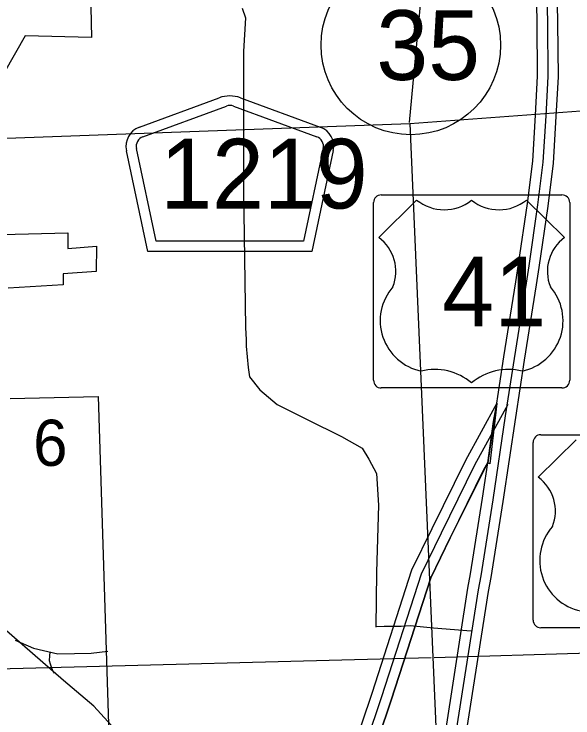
# Model space of a CAD drawing. Extents: x 2480962 to 2688785, y 277103 to 599240.
# Drawn here: x 2551211 to 2556659, y 427160 to 434026 of the extents above; entities that cross this region are included whole.
import ezdxf

# ---------------------------------------------------------------- set-up
doc = ezdxf.new("R2010")
doc.units = 0
for name, color, linetype in [('Cities Incorporated Area', 7, 'Continuous'), ('County Routes Highway Center Lines', 7, 'Continuous'), ('Level 31', 7, 'Continuous'), ('Local Roads Paved', 7, 'Continuous'), ('Planning Number US Highways', 7, 'Continuous'), ('Roadshields County Roads', 7, 'Continuous'), ('Roadshields US Highways', 7, 'Continuous'), ('Section Lines', 7, 'Continuous'), ('Section Numbers', 7, 'Continuous'), ('State Routes Highway Center Lines', 7, 'Continuous'), ('Township and Range lines', 7, 'Continuous'), ('US Route Divided Highway Outline and Fill', 7, 'Continuous'), ('US Routes Highway Center Lines', 7, 'Continuous')]:
    doc.layers.add(name, color=color, linetype=linetype)

msp = doc.modelspace()

# ---------------------------------------------------------------- linework, layer by layer
at = {"layer": 'Cities Incorporated Area'}
for p, q in [((2551171.034, 430275.53), (2552031.381, 430294.808)), ((2552031.381, 430294.808), (2552137.739, 426941.924))]:
    msp.add_line(p, q, dxfattribs=at)
for points in [[(2550786.428, 434886.435), (2551574.074, 435587.328), (2551909.899, 435146.37), (2551912.075, 434729.712), (2551711.814, 434729.981), (2551638.426, 434539.61), (2551948.331, 434545.165), (2551964.5, 433798.873), (2551319.188, 433812.387), (2550804.853, 432915.759)], [(2551094.25, 431877.276), (2551733.236, 431892.588), (2551736.181, 431738.309), (2552014.957, 431760.667), (2552011.969, 431513.682), (2551688.92, 431490.53), (2551688.983, 431386.357), (2551154.345, 431351.696)]]:
    msp.add_lwpolyline(points, dxfattribs=at)
at = {"layer": 'County Routes Highway Center Lines'}
msp.add_lwpolyline([(2553433.35, 434082.212), (2553466.77, 433988.637), (2553446.718, 433661.123), (2553446.718, 433467.288), (2553446.718, 432310.963), (2553466.77, 430967.487), (2553473.454, 430847.176), (2553473.454, 430787.02), (2553493.506, 430579.818), (2553506.874, 430486.242), (2553607.133, 430359.247), (2553774.232, 430218.884), (2554068.327, 430071.837), (2554402.524, 429904.738), (2554603.043, 429791.111), (2554669.883, 429684.167), (2554743.406, 429543.804), (2554763.458, 429236.342), (2554743.406, 428581.314), (2554736.722, 428046.597)], dxfattribs=at)
at = {"layer": 'Level 31'}
for p, q in [((2555829.824, 429648.235), (2555917.314, 430231.129)), ((2555876.867, 429981.442), (2555828.371, 429648.598))]:
    msp.add_line(p, q, dxfattribs=at)
for points in [[(2555917.314, 430231.129), (2555610.455, 429672.294), (2555282.993, 429005.243), (2555086.484, 428599.942), (2554697.788, 427397.416), (2553815.404, 424774.437), (2553487.483, 423729.948), (2553305.185, 422903.532), (2553111.332, 421994.843), (2552988.686, 421283.5), (2552988.686, 420962.279), (2552964.515, 420188.799), (2552964.515, 419370.166), (2552892.756, 418616.698), (2552735.858, 417639.101), (2552578.824, 416358.674), (2552433.939, 415525.584), (2552288.65, 414484.346), (2552227.892, 414034.734)], [(2552426.693, 414012.411), (2552486.791, 414457.134), (2552631.557, 415494.622), (2552776.726, 416329.348), (2552933.919, 417611.072), (2553091.247, 418591.344), (2553164.515, 419360.664), (2553164.515, 420185.675), (2553188.686, 420959.155), (2553188.686, 421266.385), (2553307.753, 421956.974), (2553500.639, 422861.127), (2553680.91, 423678.356), (2554005.613, 424712.592), (2554887.728, 427334.772), (2555272.513, 428525.198), (2555462.743, 428917.548), (2555829.824, 429648.235)]]:
    msp.add_lwpolyline(points, dxfattribs=at)
msp.add_lwpolyline([(2555916.904, 430226.625), (2555847.994, 429637.333), (2555829.098, 429648.235), (2555884.296, 430051.273)], close=True, dxfattribs=at)
at = {"layer": 'Local Roads Paved'}
for points in [[(2554561.887, 426693.806), (2554026.749, 426659.281), (2553431.193, 426633.388), (2552990.999, 426598.863), (2552870.161, 426598.863), (2552667.595, 426658.393), (2552467.174, 426764.778), (2552229.8, 427011.343), (2551989.392, 427273.905), (2551691.135, 427526.569), (2550781.398, 428316.482), (2549633.441, 429265.92), (2548951.572, 429861.476), (2548373.278, 430405.245), (2548261.072, 430491.558), (2548140.234, 430595.133), (2547933.084, 430681.445), (2547674.147, 430715.971), (2547397.947, 430715.971), (2547182.165, 430759.127), (2546992.278, 430836.808), (2546845.546, 430923.121), (2546293.146, 431389.208), (2546163.677, 431518.677)], [(2555665.326, 428005.647), (2555300.814, 428034.237), (2555072.101, 428058.061), (2554983.951, 428053.296), (2554819.563, 428053.296), (2554736.178, 428048.531)], [(2551220.96, 427919.602), (2551401.427, 427839.395), (2551636.043, 427786.831), (2551962.88, 427792.607), (2552123.295, 427812.659)], [(2551559.104, 427802.029), (2551555.304, 427766.884), (2551554.354, 427721.291), (2551563.853, 427688.046), (2551577.151, 427648.151), (2551589.499, 427617.756), (2551601.847, 427597.808)]]:
    msp.add_lwpolyline(points, dxfattribs=at)
at = {"layer": 'Planning Number US Highways'}
msp.add_circle((2555078.232, 433723.355), 875, dxfattribs=at)
at = {"layer": 'Roadshields County Roads'}
for p, q in [((2552431.96, 432922.772), (2553211.334, 433209.109)), ((2553418.248, 433209.109), (2554196.27, 432923.269)), ((2552466.445, 432828.906), (2553280.305, 433127.913)), ((2553349.276, 433127.913), (2554161.784, 432829.403)), ((2552515.931, 431710.946), (2552305.374, 432693.118)), ((2552596.765, 431810.946), (2552403.152, 432714.079)), ((2554225.077, 432714.575), (2554031.357, 431810.946)), ((2554322.856, 432693.615), (2554112.192, 431710.946)), ((2554031.358, 431810.946), (2552596.766, 431810.946)), ((2554112.192, 431710.946), (2552515.932, 431710.946))]:
    msp.add_line(p, q, dxfattribs=at)
for centre, radius, start, end in [((2553314.791, 432927.512), 300, 69.8269806, 110.1730139), ((2553314.791, 433034.047), 100, 69.8269876, 110.1729839), ((2552500.931, 432735.041), 200, 110.1729839, 192.0998896), ((2554127.299, 432735.538), 200, 347.9000917, 69.8270083), ((2552500.931, 432735.041), 100, 110.1729839, 192.0998896), ((2554127.299, 432735.537), 100, 347.9000932, 69.8269876)]:
    msp.add_arc(centre, radius, start, end, dxfattribs=at)
at = {"layer": 'Roadshields US Highways'}
for p, q in [((2554790.649, 432261.893), (2556552.121, 432261.893)), ((2554715.649, 430453.517), (2554715.649, 432186.893)), ((2555135.251, 432211.891), (2554765.65, 431845.827)), ((2555135.252, 432211.893), (2555135.25, 432211.892)), ((2555671.29, 432210.273), (2555671.482, 432210.273)), ((2556577.122, 431845.827), (2556207.52, 432211.891)), ((2556627.121, 432186.893), (2556627.121, 430453.517)), ((2556552.121, 430378.517), (2554790.649, 430378.517)), ((2556345.657, 429923.245), (2558107.129, 429923.245)), ((2556270.657, 428114.87), (2556270.657, 429848.245)), ((2556690.258, 429873.245), (2556320.657, 429507.181)), ((2558107.129, 428039.87), (2556345.657, 428039.87))]:
    msp.add_line(p, q, dxfattribs=at)
for centre, radius, start, end in [((2554790.649, 432186.893), 75, 90, 180), ((2556552.121, 432186.893), 75, 0, 90), ((2555404.383, 432547.721), 430.363, 231.2915306, 308.3625611), ((2555938.388, 432547.721), 430.363, 231.6374389, 308.7084694), ((2554524.273, 431515.786), 408.888, 338.3056083, 53.8199), ((2556818.498, 431515.786), 408.888, 126.1801, 201.6943917), ((2555281.269, 431034.342), 501.276, 138.7830861, 258.2378111), ((2556061.502, 431034.342), 501.276, 281.7621889, 41.2169139), ((2555311.984, 430001.561), 558.087, 49.9101278, 103.7765444), ((2556030.787, 430001.561), 558.087, 76.2234556, 130.0898722), ((2554790.649, 430453.517), 75, 180, 270), ((2556552.121, 430453.517), 75, 270, 0), ((2556345.657, 429848.245), 75, 90, 180), ((2556079.28, 429177.139), 408.888, 338.3056083, 53.8199), ((2556836.276, 428695.695), 501.276, 138.7830861, 258.2378111), ((2556345.657, 428114.87), 75, 180, 270)]:
    msp.add_arc(centre, radius, start, end, dxfattribs=at)
at = {"layer": 'Section Lines'}
for p, q in [((2555575.201, 438442.713), (2555061.598, 432966.841)), ((2555068.08, 432958.721), (2555518.624, 422505.115)), ((2560496.562, 427903.831), (2555306.057, 427746.442)), ((2555277.423, 427747.829), (2549900.084, 427607.169))]:
    msp.add_line(p, q, dxfattribs=at)
at = {"layer": 'State Routes Highway Center Lines'}
for points in [[(2555918.024, 430230.475), (2555610.455, 429672.294), (2555282.993, 429005.243), (2555086.484, 428599.942), (2554697.788, 427397.416), (2553815.404, 424774.437), (2553487.483, 423729.948), (2553305.185, 422903.532), (2553111.332, 421994.843), (2552988.686, 421283.5), (2552988.686, 420962.279), (2552964.515, 420188.799), (2552964.515, 419370.166), (2552892.756, 418616.698), (2552735.858, 417639.101), (2552578.824, 416358.674), (2552433.939, 415525.584), (2552288.65, 414484.346), (2552227.892, 414034.734)], [(2556025.491, 430218.3), (2555699.18, 429626.104), (2555372.868, 428961.395), (2555179.498, 428562.57), (2554792.758, 427366.094), (2553910.508, 424743.515), (2553584.197, 423704.152), (2553402.912, 422882.33), (2553209.543, 421975.908), (2553088.686, 421274.943), (2553088.686, 420960.717), (2553064.515, 420187.237), (2553064.515, 419365.415), (2552992.001, 418604.021), (2552834.888, 417625.086), (2552677.775, 416344.011), (2552532.748, 415510.103), (2552387.721, 414470.74), (2552327.292, 414023.572)], [(2555825.2, 429647.599), (2555787.905, 429579.915), (2555462.743, 428917.548), (2555272.513, 428525.198), (2554887.728, 427334.772), (2554005.613, 424712.592), (2553680.91, 423678.356), (2553500.639, 422861.127), (2553307.753, 421956.974), (2553188.686, 421266.385), (2553188.686, 420959.155), (2553164.515, 420185.675), (2553164.515, 419360.664), (2553091.247, 418591.344), (2552933.919, 417611.072), (2552776.726, 416329.348), (2552631.557, 415494.622), (2552486.791, 414457.134), (2552426.693, 414012.411)]]:
    msp.add_lwpolyline(points, dxfattribs=at)
at = {"layer": 'Township and Range lines'}
for p, q in [((2555068.08, 432958.721), (2565565.011, 433728.6)), ((2544575.103, 432575.932), (2555068.08, 432958.721))]:
    msp.add_line(p, q, dxfattribs=at)
at = {"layer": 'US Route Divided Highway Outline and Fill'}
for points in [[(2555421.982, 427056.574), (2555635.148, 428426.166), (2555661.782, 428564.658), (2555778.535, 429302.326), (2555900.893, 430121.596), (2555986.116, 430680.87), (2556103.225, 431415.464), (2556129.709, 431584.961), (2556214.663, 432179.641), (2556267.352, 432590.615), (2556293.75, 433039.372), (2556314.846, 433419.102), (2556309.562, 433942.203), (2556298.985, 434481.616)], [(2556498.832, 434491.404), (2556509.542, 433945.173), (2556514.902, 433414.56), (2556493.424, 433027.953), (2556466.603, 432572.005), (2556412.857, 432152.781), (2556327.514, 431555.38), (2556300.78, 431384.283), (2556183.73, 430650.063), (2556098.656, 430091.761), (2555976.212, 429271.921), (2555858.806, 428530.131), (2555832.222, 428391.891), (2555619.645, 427026.084)]]:
    msp.add_lwpolyline(points, dxfattribs=at)
at = {"layer": 'US Routes Highway Center Lines'}
msp.add_lwpolyline([(2556398.909, 434486.51), (2556409.552, 433943.688), (2556414.874, 433416.831), (2556393.587, 433033.662), (2556366.978, 432581.31), (2556313.76, 432166.211), (2556228.611, 431570.17), (2556202.002, 431399.873), (2556084.923, 430665.466), (2555999.774, 430106.679), (2555877.373, 429287.123), (2555760.294, 428547.395), (2555733.685, 428409.028), (2555520.814, 427041.329)], dxfattribs=at)

# ---------------------------------------------------------------- texts
at = {"layer": 'Planning Number US Highways'}
msp.add_text('35', height=680, dxfattribs=at).set_placement((2554742.025, 433383.357))
at = {"layer": 'Roadshields County Roads'}
msp.add_text('1219', height=680, dxfattribs=at).set_placement((2552635.046, 432129.23))
at = {"layer": 'Roadshields US Highways'}
msp.add_text('41', height=679.999, dxfattribs=at).set_placement((2555385.756, 430979.398))
at = {"layer": 'Section Numbers'}
msp.add_text('6', height=450, rotation=0.0517972, dxfattribs=at).set_placement((2551397.163, 429618.738))

doc.saveas('drawing.dxf')
